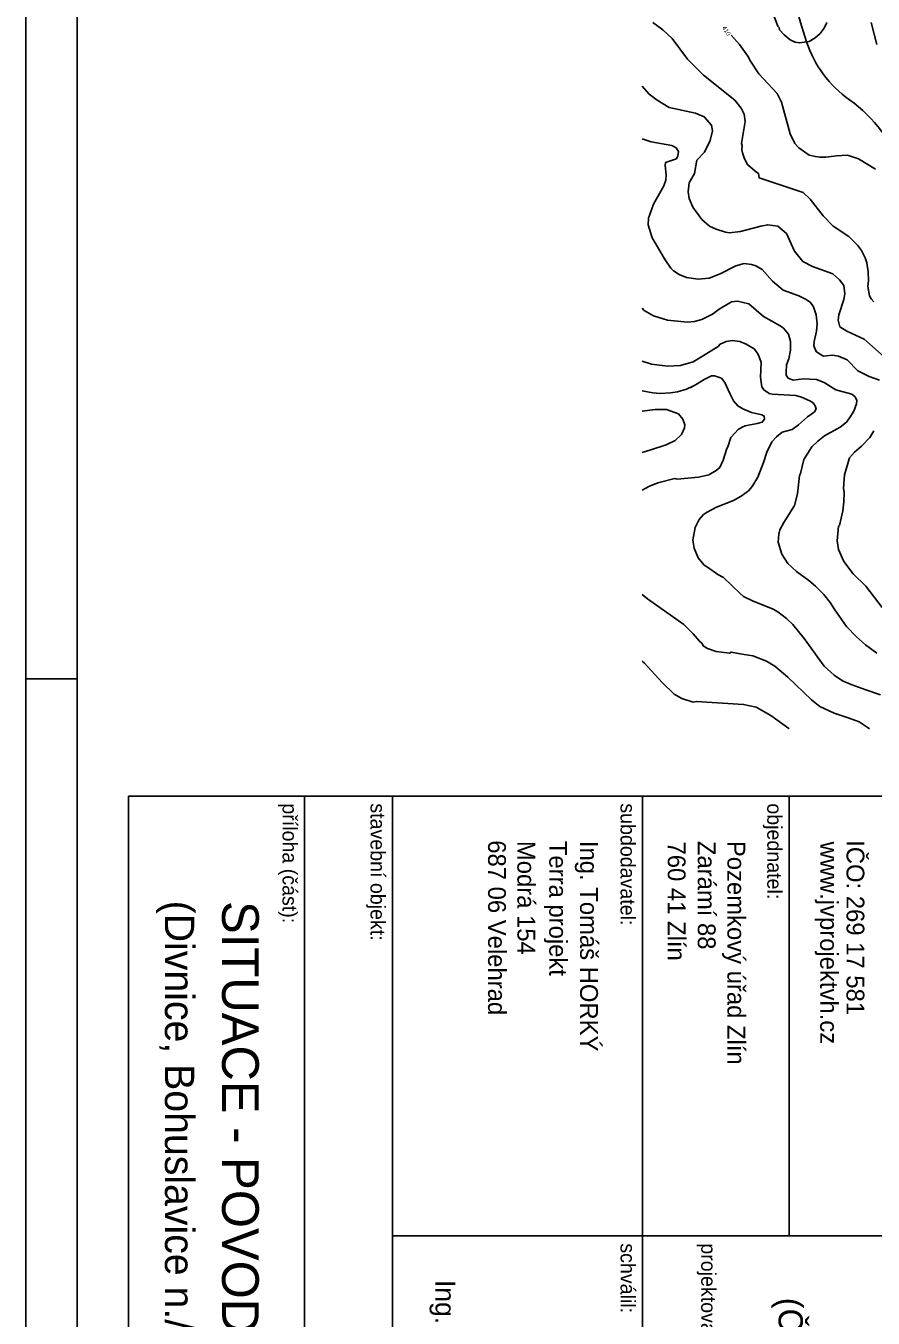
# Model space of a CAD drawing. Extents: x -510989 to -501240, y -1184665 to -1176098.
# Drawn here: x -507180 to -506025, y -1183232 to -1181470 of the extents above; entities that cross this region are included whole.
import ezdxf

# ---------------------------------------------------------------- set-up
doc = ezdxf.new("R2010")
doc.units = 0
for name, color, linetype in [('Implicitní', 7, 'Continuous'), ('NAVRH_rozvodnice', 7, 'Continuous'), ('rozpiska', 7, 'Continuous'), ('STAV_povodi', 7, 'Continuous'), ('vrstevnice_01', 7, 'Continuous'), ('vrstevnice_02', 7, 'Continuous'), ('vrstevnice_04', 7, 'Continuous')]:
    doc.layers.add(name, color=color, linetype=linetype)

# ---------------------------------------------------------------- blocks, each defined once
blk = doc.blocks.new('rozpiska-cary')
at = {"layer": 'Implicitní'}
for p, q in [((-0.12, -0.102), (-0.12, -0.037)), ((-0.18, -0.082), (-0.18, -0.05365)), ((-0.18, -0.102), (-0.18, -0.082)), ((-0.18, -0.082), (-0.12, -0.082)), ((-0.12, -0.102), (-0.18, -0.102)), ((-0.18, -0.102), (-0.18, -0.1361)), ((-0.06, -0.102), (-0.12, -0.102)), ((-0.12, -0.102), (-0.12, -0.1361)), ((-0.18, -0.14809), (-0.18, -0.13609)), ((-0.18, -0.13609), (-0.09, -0.13609)), ((-0.06, -0.14809), (-0.18, -0.14809)), ((-0.18, -0.14809), (-0.18, -0.17209)), ((-0.18, -0.17209), (-0.06, -0.17209))]:
    blk.add_line(p, q, dxfattribs=at)

msp = doc.modelspace()

# ---------------------------------------------------------------- linework, layer by layer
at = {"layer": 'NAVRH_rozvodnice'}
for centre, radius, start, end in [((-505372.47, -1181247.25), 782.24, 182.09536, 198.19475), ((-505965.91, -1181442.3), 157.56, 198.19475, 234.64147), ((-506172.39, -1181733.28), 199.24, 19.43249, 54.64147)]:
    msp.add_arc(centre, radius, start, end, dxfattribs=at)
at = {"layer": 'rozpiska'}
msp.add_line((-507180.19, -1182360), (-507110.19, -1182360), dxfattribs=at)
for points in [[(-501240.19, -1178160), (-501240.19, -1184460), (-507180.19, -1184460), (-507180.19, -1178160)], [(-507110.19, -1184390), (-507110.19, -1178230), (-501310.19, -1178230), (-501310.19, -1184390)]]:
    msp.add_lwpolyline(points, close=True, dxfattribs=at)
at = {"layer": 'STAV_povodi'}
for centre, radius, start, end in [((-505372.47, -1181247.25), 782.24, 182.09536, 198.19475), ((-505965.91, -1181442.3), 157.56, 198.19475, 234.64147), ((-506172.39, -1181733.28), 199.24, 19.43249, 54.64147)]:
    msp.add_arc(centre, radius, start, end, dxfattribs=at)
at = {"layer": 'vrstevnice_01'}
for points in [[(-506019.69, -1181495), (-506027.81, -1181465)], [(-506218.26, -1181482.44), (-506207, -1181495), (-506195.81, -1181511), (-506191.91, -1181518), (-506180.69, -1181535), (-506155.69, -1181562), (-506150, -1181574), (-506138.19, -1181617), (-506131.69, -1181630), (-506126.31, -1181636), (-506112.19, -1181646), (-506103.59, -1181648), (-506097.5, -1181649), (-506089.41, -1181649), (-506075, -1181647), (-506060, -1181646), (-506044.91, -1181651), (-506021.69, -1181665)], [(-506060.91, -1181886), (-506070.19, -1181880), (-506072.5, -1181871), (-506071.81, -1181864), (-506064.69, -1181843), (-506063.31, -1181835), (-506065, -1181824), (-506070.69, -1181816), (-506079.69, -1181808), (-506107.69, -1181798), (-506120.59, -1181791), (-506131.91, -1181777), (-506143.19, -1181753), (-506154.69, -1181743), (-506168.69, -1181741), (-506177.81, -1181743), (-506205.69, -1181750), (-506220.69, -1181752), (-506226.31, -1181751), (-506238.81, -1181747), (-506248.19, -1181743), (-506258.31, -1181734), (-506270.59, -1181717), (-506275.59, -1181705), (-506276.91, -1181696), (-506275.91, -1181684), (-506268.59, -1181671), (-506265.31, -1181653), (-506254.91, -1181642), (-506246.91, -1181626), (-506244.09, -1181613), (-506245.31, -1181605), (-506255.09, -1181594), (-506267.31, -1181589), (-506303.09, -1181581), (-506319.5, -1181571), (-506330.31, -1181563), (-506339.96, -1181552.06)], [(-506149.31, -1182190), (-506154.5, -1182174), (-506153.5, -1182163), (-506152, -1182157), (-506146.81, -1182147), (-506132.19, -1182124), (-506128, -1182108), (-506125.41, -1182083), (-506123.81, -1182080), (-506119.19, -1182061), (-506108.69, -1182044), (-506100.5, -1182036), (-506091.31, -1182029), (-506069.81, -1182017), (-506061.09, -1182010), (-506056.5, -1182004), (-506051.19, -1181995), (-506047.81, -1181985), (-506047.31, -1181980), (-506050, -1181975), (-506053.81, -1181972), (-506065.69, -1181969), (-506075.59, -1181966), (-506091.5, -1181956), (-506102.31, -1181952), (-506120.5, -1181951), (-506133.91, -1181953), (-506140.81, -1181950), (-506143.31, -1181946), (-506143.69, -1181942), (-506142.81, -1181932), (-506140, -1181924), (-506137.5, -1181912), (-506137.69, -1181900), (-506140.41, -1181890), (-506146.91, -1181882), (-506151.59, -1181879), (-506174.19, -1181866), (-506194.5, -1181849), (-506210, -1181845), (-506218.19, -1181846), (-506234.81, -1181856), (-506244, -1181863), (-506258.59, -1181870), (-506268.31, -1181873), (-506278, -1181874), (-506305.09, -1181871), (-506324.59, -1181865), (-506337.09, -1181858), (-506339.96, -1181854.75)], [(-506009.69, -1181921), (-506037.09, -1181897), (-506060.91, -1181886)], [(-506227.19, -1181956), (-506231.81, -1181950), (-506241.09, -1181947), (-506245.19, -1181947), (-506255.31, -1181952), (-506264.69, -1181958), (-506273.5, -1181963), (-506270.81, -1181961), (-506279.31, -1181965), (-506291.81, -1181969), (-506301.09, -1181970), (-506315.31, -1181971), (-506325.41, -1181970), (-506339.96, -1181967.42)], [(-506339.96, -1182102.98), (-506330.91, -1182098), (-506318.31, -1182093), (-506295.09, -1182087), (-506292.19, -1182088), (-506263.19, -1182085), (-506248.81, -1182082), (-506238.81, -1182076), (-506234.09, -1182072), (-506229.19, -1182062), (-506224.31, -1182046), (-506222.81, -1182044), (-506218.81, -1182031), (-506213.5, -1182025), (-506209.09, -1182020), (-506203.41, -1182017), (-506199.19, -1182015), (-506182.81, -1182012), (-506176.19, -1182010), (-506173.09, -1182006), (-506173.31, -1182002), (-506176.81, -1182000), (-506190.81, -1181997), (-506202.59, -1181992), (-506209.59, -1181988), (-506215.09, -1181981), (-506220.31, -1181971), (-506227.19, -1181956)], [(-506019.91, -1182325), (-506035.31, -1182314), (-506047.5, -1182303), (-506061.09, -1182289), (-506077.09, -1182266), (-506083.59, -1182256), (-506092.09, -1182245), (-506103.5, -1182234), (-506112.69, -1182226), (-506129.31, -1182214), (-506141.09, -1182203), (-506149.31, -1182190)], [(-506030.03, -1182428.31), (-506033, -1182426), (-506044, -1182419), (-506057.41, -1182414), (-506078.09, -1182407), (-506097.59, -1182398), (-506108.81, -1182389), (-506141.19, -1182358), (-506159.09, -1182343), (-506170.09, -1182336), (-506188.81, -1182329), (-506200.69, -1182327), (-506218.31, -1182324), (-506220.91, -1182325), (-506239.09, -1182323), (-506250.59, -1182319), (-506256.59, -1182315), (-506257.91, -1182312), (-506261.81, -1182309), (-506270.5, -1182299), (-506283.09, -1182286), (-506332.69, -1182251), (-506339.96, -1182245.24)]]:
    msp.add_lwpolyline(points, dxfattribs=at)
at = {"layer": 'vrstevnice_02'}
for points in [[(-506023.91, -1181846), (-506027.59, -1181842), (-506030, -1181838), (-506031.91, -1181825), (-506031.31, -1181817), (-506031.81, -1181805), (-506033.69, -1181793), (-506035.69, -1181786), (-506040.81, -1181776), (-506046, -1181769), (-506058.09, -1181757), (-506079.19, -1181743), (-506092.91, -1181729), (-506110.81, -1181706), (-506120.5, -1181697), (-506180.31, -1181677), (-506181.31, -1181671), (-506185.59, -1181668), (-506196, -1181659), (-506200.31, -1181651), (-506203.19, -1181643), (-506203.81, -1181639), (-506203.59, -1181633), (-506204.19, -1181630), (-506199.5, -1181600), (-506200.91, -1181590), (-506204.81, -1181582), (-506213.59, -1181571), (-506256.31, -1181537), (-506277.91, -1181515), (-506298.81, -1181487), (-506311.5, -1181475), (-506325.09, -1181465)], [(-506088.19, -1181465), (-506091.69, -1181473), (-506096.91, -1181480), (-506103.81, -1181486), (-506112.09, -1181491), (-506119.09, -1181492), (-506125.19, -1181493), (-506131.19, -1181492), (-506138.09, -1181489), (-506146.41, -1181482), (-506152.41, -1181475), (-506152.91, -1181472), (-506154.81, -1181470), (-506162.31, -1181451)], [(-506289.5, -1181809), (-506297.09, -1181804), (-506300.81, -1181800), (-506308.59, -1181789), (-506326, -1181759), (-506331.69, -1181741), (-506331.31, -1181732), (-506324.59, -1181713), (-506310.19, -1181688), (-506307.5, -1181680), (-506306.91, -1181673), (-506308.59, -1181660), (-506308, -1181656), (-506293.09, -1181651), (-506291, -1181647), (-506290.19, -1181641), (-506293.59, -1181636), (-506299.41, -1181633), (-506327.5, -1181628), (-506339.96, -1181623.57)], [(-506016.31, -1181953), (-506030.41, -1181948), (-506045.91, -1181940), (-506060.31, -1181925), (-506072.19, -1181920), (-506080.19, -1181919), (-506092.41, -1181920), (-506096.69, -1181918), (-506102.69, -1181914), (-506105.81, -1181906), (-506105.19, -1181900), (-506102.31, -1181886), (-506101.31, -1181876), (-506102.81, -1181864), (-506106.31, -1181853), (-506110.5, -1181847), (-506116.09, -1181843), (-506126, -1181838), (-506147.41, -1181830), (-506162.19, -1181818), (-506176.31, -1181802), (-506185, -1181797), (-506190.91, -1181795), (-506200.81, -1181794), (-506212.09, -1181797), (-506233.69, -1181808), (-506248.69, -1181814), (-506263.31, -1181815), (-506279.59, -1181813), (-506289.5, -1181809)], [(-506015, -1182382), (-506035, -1182375), (-506054.91, -1182368), (-506066.69, -1182363), (-506078.19, -1182355), (-506091.59, -1182343), (-506119.09, -1182305), (-506134.31, -1182286), (-506142.81, -1182278), (-506154.81, -1182269), (-506161.41, -1182265), (-506189.31, -1182254), (-506201.69, -1182248), (-506206.31, -1182244), (-506228.81, -1182222), (-506236.59, -1182218), (-506250.81, -1182208), (-506255.31, -1182205), (-506263.31, -1182195), (-506268.91, -1182182), (-506270.59, -1182171), (-506267.5, -1182154), (-506262, -1182143), (-506256, -1182136), (-506251.09, -1182133), (-506238.31, -1182126), (-506215.41, -1182117), (-506204.81, -1182111), (-506194.91, -1182104), (-506189.91, -1182098), (-506181.91, -1182085), (-506174.31, -1182065), (-506170, -1182051), (-506163, -1182037), (-506156.59, -1182030), (-506149.09, -1182024), (-506135.09, -1182020), (-506126.81, -1182014), (-506114.31, -1182003), (-506108.41, -1181999), (-506104.81, -1181996), (-506102.81, -1181992), (-506103.91, -1181988), (-506106.69, -1181984), (-506111.41, -1181981), (-506122.59, -1181976), (-506130.19, -1181974), (-506162.5, -1181972), (-506166.5, -1181971), (-506173.91, -1181966), (-506176.59, -1181962), (-506178.31, -1181949), (-506177.59, -1181929), (-506180.19, -1181921), (-506182.5, -1181916), (-506187.09, -1181910), (-506197.81, -1181904), (-506206.59, -1181900), (-506217.19, -1181899), (-506225.19, -1181900), (-506233.69, -1181904), (-506236.41, -1181907), (-506263.31, -1181924), (-506270.5, -1181928), (-506287.5, -1181933), (-506305.09, -1181934), (-506327, -1181931), (-506339.96, -1181927.09)], [(-506339.96, -1182051.41), (-506327.81, -1182048), (-506306.91, -1182041), (-506294.91, -1182035), (-506286.19, -1182027), (-506282.09, -1182018), (-506281.81, -1182014), (-506284.31, -1182006), (-506290.31, -1181999), (-506306.5, -1181993), (-506321.91, -1181993), (-506339.96, -1181994.96)], [(-506012.81, -1182263), (-506034.69, -1182234), (-506052.19, -1182217), (-506065, -1182200), (-506072.31, -1182184), (-506074.09, -1182172), (-506071.91, -1182152), (-506070.69, -1182151), (-506066.19, -1182131), (-506064.69, -1182119), (-506064.59, -1182106), (-506065.31, -1182100), (-506063.81, -1182082), (-506057, -1182059), (-506050.41, -1182051), (-506040.81, -1182043), (-506029.41, -1182031), (-506023.81, -1182022)], [(-506139.23, -1182428.31), (-506139.91, -1182428), (-506164.5, -1182410), (-506184.19, -1182399), (-506201.5, -1182395), (-506265.81, -1182391), (-506270.5, -1182392), (-506285.69, -1182387), (-506296, -1182381), (-506312.69, -1182365), (-506336.5, -1182339), (-506339.96, -1182336.23)]]:
    msp.add_lwpolyline(points, dxfattribs=at)

# ---------------------------------------------------------------- block references
at = {"layer": 'rozpiska', "xscale": 10000, "yscale": 10000, "rotation": -90.00000000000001}
msp.add_blockref('rozpiska-cary', (-505319.31, -1184320), dxfattribs=at)

# ---------------------------------------------------------------- texts
at = {"layer": 'rozpiska'}
for s, height, p in [('příloha (část):', 20, (-506830.19, -1182530)), ('stavební objekt:', 20, (-506710.19, -1182530)), ('subdodavatel:', 20, (-506369.31, -1182530)), ('objednatel:', 20, (-506169.31, -1182530)), ('687 06 Velehrad', 24.3, (-506549.94, -1182580.37)), ('Modrá 154', 24.3, (-506510, -1182581.22)), ('Terra projekt', 24.3, (-506466.53, -1182581.22)), ('Ing. Tomáš HORKÝ', 24.3, (-506424.44, -1182581.22)), ('760 41 Zlín', 24.3, (-506304.94, -1182582.09)), ('Zarámí 88', 24.3, (-506263.97, -1182581.22)), ('Pozemkový úřad Zlín', 24.3, (-506223.61, -1182581.22)), ('www.jvprojektvh.cz', 24.3, (-506097.13, -1182582.12)), ('IČO: 269 17 581', 24.3, (-506061.2, -1182580.28)), ('(Divnice, Bohuslavice n./Vláří - současný stav)', 40, (-506990.55, -1182662.75)), ('SITUACE - POVODÍ POTOKA ŘÍKA', 50, (-506912.63, -1182663.26)), ('schválil:', 20, (-506369.31, -1183130)), ('projektová dokumentace:', 20, (-506259.31, -1183130)), ('Ing. Jiří VÍTEK', 27, (-506621.75, -1183180)), ('(Část 3: povodí potoka Říka, k.ú. Nevšová, Divnice, Bohuslavice n./Vláří)', 33, (-506153.81, -1183204.23))]:
    msp.add_text(s, height=height, rotation=270, dxfattribs=at).set_placement(p)
at = {"layer": 'vrstevnice_04'}
msp.add_text('410', height=6, rotation=302.48676, dxfattribs=at).set_placement((-506231.13, -1181472.32))

doc.saveas('drawing.dxf')
